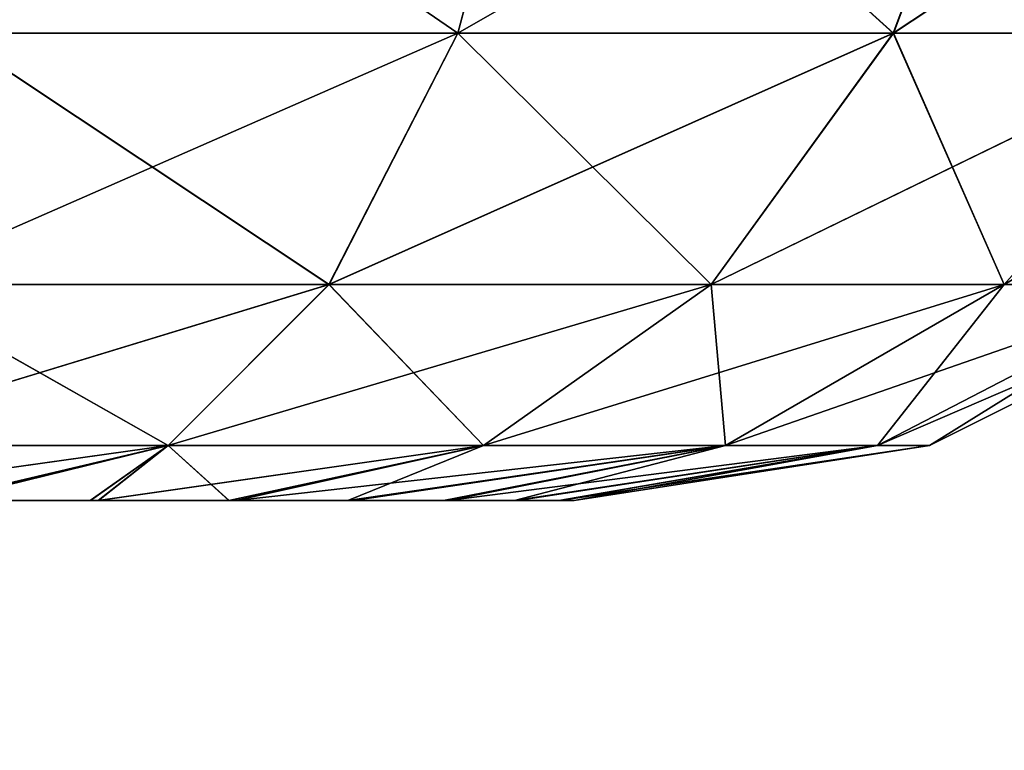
# Model space of a CAD drawing. Header units: millimetres. Extents: x -55 to 55, y -4 to 85.
# Tile 309 of 656: x -20.993 to -20.782, y 0.447 to 0.603. Entities that reach past the tile are written whole.
import ezdxf

# ---------------------------------------------------------------- set-up
doc = ezdxf.new("R2010")
doc.units = ezdxf.units.MM
doc.header["$LTSCALE"] = 116.785152
for name, color, linetype in [('2', 7, 'CONTINUOUS'), ('20', 7, 'CONTINUOUS'), ('22', 7, 'CONTINUOUS'), ('691', 7, 'CONTINUOUS'), ('692', 7, 'CONTINUOUS'), ('693', 7, 'CONTINUOUS'), ('718', 7, 'CONTINUOUS'), ('719', 7, 'CONTINUOUS'), ('725', 7, 'CONTINUOUS'), ('726', 7, 'CONTINUOUS'), ('727', 7, 'CONTINUOUS'), ('741', 7, 'CONTINUOUS'), ('8028', 7, 'CONTINUOUS'), ('8030', 7, 'CONTINUOUS'), ('8091', 7, 'CONTINUOUS'), ('8093', 7, 'CONTINUOUS')]:
    doc.layers.add(name, color=color, linetype=linetype)

msp = doc.modelspace()

# ---------------------------------------------------------------- linework, layer by layer
at = {"layer": '2', "color": 7, "linetype": 'CONTINUOUS'}
for points in [[(-21.0113, 0.5, 24.8765), (-21.00936, 0.5, 47.62818), (-20.97806, 0.5, 24.89676), (-21.0113, 0.5, 24.8765)], [(-21.0113, 0.5, -23.0735), (-21.0094, 0.5, 23.07252), (-20.97806, 0.5, -23.05324), (-21.0113, 0.5, -23.0735)], [(-20.97804, 0.5, -47.60891), (-21.01127, 0.5, -47.62916), (-21.0094, 0.5, -24.87748), (-20.97804, 0.5, -47.60891)], [(-20.97634, 0.5, -24.89802), (-20.97804, 0.5, -47.60891), (-21.0094, 0.5, -24.87748), (-20.97634, 0.5, -24.89802)], [(-21.0094, 0.5, 23.07252), (-20.97634, 0.5, 23.05198), (-20.97806, 0.5, -23.05324), (-21.0094, 0.5, 23.07252)], [(-21.00936, 0.5, 47.62818), (-20.97631, 0.5, 47.60764), (-20.97806, 0.5, 24.89676), (-21.00936, 0.5, 47.62818)], [(-20.97806, 0.5, 24.89676), (-20.97631, 0.5, 47.60764), (-20.94838, 0.5, 24.92194), (-20.97806, 0.5, 24.89676)], [(-20.97806, 0.5, -23.05324), (-20.97634, 0.5, 23.05198), (-20.94838, 0.5, -23.02806), (-20.97806, 0.5, -23.05324)], [(-20.94836, 0.5, -47.58373), (-20.97804, 0.5, -47.60891), (-20.97634, 0.5, -24.89802), (-20.94836, 0.5, -47.58373)], [(-20.94687, 0.5, -24.92345), (-20.94836, 0.5, -47.58373), (-20.97634, 0.5, -24.89802), (-20.94687, 0.5, -24.92345)], [(-20.97634, 0.5, 23.05198), (-20.94687, 0.5, 23.02655), (-20.94838, 0.5, -23.02806), (-20.97634, 0.5, 23.05198)], [(-20.97631, 0.5, 47.60764), (-20.94685, 0.5, 47.58222), (-20.94838, 0.5, 24.92194), (-20.97631, 0.5, 47.60764)], [(-20.94838, 0.5, 24.92194), (-20.94685, 0.5, 47.58222), (-20.92296, 0.5, 24.95142), (-20.94838, 0.5, 24.92194)], [(-20.94838, 0.5, -23.02806), (-20.94687, 0.5, 23.02655), (-20.92296, 0.5, -22.99858), (-20.94838, 0.5, -23.02806)], [(-20.92295, 0.5, -47.55425), (-20.94836, 0.5, -47.58373), (-20.94687, 0.5, -24.92345), (-20.92295, 0.5, -47.55425)], [(-20.92171, 0.5, -24.95314), (-20.92295, 0.5, -47.55425), (-20.94687, 0.5, -24.92345), (-20.92171, 0.5, -24.95314)], [(-20.94687, 0.5, 23.02655), (-20.92171, 0.5, 22.99686), (-20.92296, 0.5, -22.99858), (-20.94687, 0.5, 23.02655)], [(-20.94685, 0.5, 47.58222), (-20.9217, 0.5, 47.55253), (-20.92296, 0.5, 24.95142), (-20.94685, 0.5, 47.58222)], [(-20.92296, 0.5, 24.95142), (-20.9217, 0.5, 47.55253), (-20.90243, 0.5, 24.9845), (-20.92296, 0.5, 24.95142)], [(-20.92296, 0.5, -22.99858), (-20.92171, 0.5, 22.99686), (-20.90243, 0.5, -22.9655), (-20.92296, 0.5, -22.99858)], [(-20.90242, 0.5, -47.52117), (-20.92295, 0.5, -47.55425), (-20.92171, 0.5, -24.95314), (-20.90242, 0.5, -47.52117)], [(-20.90146, 0.5, -24.98638), (-20.90242, 0.5, -47.52117), (-20.92171, 0.5, -24.95314), (-20.90146, 0.5, -24.98638)], [(-20.92171, 0.5, 22.99686), (-20.90146, 0.5, 22.96362), (-20.90243, 0.5, -22.9655), (-20.92171, 0.5, 22.99686)], [(-20.9217, 0.5, 47.55253), (-20.90146, 0.5, 47.51928), (-20.90243, 0.5, 24.9845), (-20.9217, 0.5, 47.55253)], [(-20.90243, 0.5, 24.9845), (-20.90146, 0.5, 47.51928), (-20.8873, 0.5, 25.02033), (-20.90243, 0.5, 24.9845)], [(-20.90243, 0.5, -22.9655), (-20.90146, 0.5, 22.96362), (-20.8873, 0.5, -22.92967), (-20.90243, 0.5, -22.9655)], [(-20.8873, 0.5, -47.48535), (-20.90242, 0.5, -47.52117), (-20.90146, 0.5, -24.98638), (-20.8873, 0.5, -47.48535)], [(-20.88663, 0.5, -25.02236), (-20.8873, 0.5, -47.48535), (-20.90146, 0.5, -24.98638), (-20.88663, 0.5, -25.02236)], [(-20.90146, 0.5, 47.51928), (-20.88662, 0.5, 47.4833), (-20.8873, 0.5, 25.02033), (-20.90146, 0.5, 47.51928)], [(-20.90146, 0.5, 22.96362), (-20.88663, 0.5, 22.92764), (-20.8873, 0.5, -22.92967), (-20.90146, 0.5, 22.96362)], [(-20.87778, 0.5, -47.44684), (-20.8873, 0.5, -47.48535), (-20.88663, 0.5, -25.02236), (-20.87778, 0.5, -47.44684)], [(-20.8873, 0.5, 25.02033), (-20.88662, 0.5, 47.4833), (-20.87778, 0.5, 25.05883), (-20.8873, 0.5, 25.02033)], [(-20.8873, 0.5, -22.92967), (-20.88663, 0.5, 22.92764), (-20.87778, 0.5, -22.89117), (-20.8873, 0.5, -22.92967)], [(-20.87756, 0.5, -25.06018), (-20.87778, 0.5, -47.44684), (-20.88663, 0.5, -25.02236), (-20.87756, 0.5, -25.06018)], [(-20.88663, 0.5, 22.92764), (-20.87756, 0.5, 22.88982), (-20.87778, 0.5, -22.89117), (-20.88663, 0.5, 22.92764)], [(-20.88662, 0.5, 47.4833), (-20.87756, 0.5, 47.44548), (-20.87778, 0.5, 25.05883), (-20.88662, 0.5, 47.4833)], [(-20.87447, 0.5, -25.09938), (-20.87778, 0.5, -47.44684), (-20.87756, 0.5, -25.06018), (-20.87447, 0.5, -25.09938)], [(-20.87447, 0.5, -47.40627), (-20.87778, 0.5, -47.44684), (-20.87447, 0.5, -25.09938), (-20.87447, 0.5, -47.40627)], [(-20.87778, 0.5, 25.05883), (-20.87447, 0.5, 47.40627), (-20.87447, 0.5, 25.09938), (-20.87778, 0.5, 25.05883)], [(-20.87756, 0.5, 47.44548), (-20.87447, 0.5, 47.40627), (-20.87778, 0.5, 25.05883), (-20.87756, 0.5, 47.44548)], [(-20.87778, 0.5, -22.89117), (-20.87447, 0.5, 22.85062), (-20.87447, 0.5, -22.85062), (-20.87778, 0.5, -22.89117)], [(-20.87756, 0.5, 22.88982), (-20.87447, 0.5, 22.85062), (-20.87778, 0.5, -22.89117), (-20.87756, 0.5, 22.88982)]]:
    msp.add_3dface(points, dxfattribs=at)
at = {"layer": '20', "color": 7, "linetype": 'CONTINUOUS'}
for points in [[(-50.92013, 18.84607, 51.91978), (-50.34738, -3.02618, 51.34704), (-6.30656, 18.84607, 51.91978), (-50.92013, 18.84607, 51.91978)], [(-6.30656, 18.84607, 51.91978), (-50.34738, -3.02618, 51.34704), (-6.29088, 1.69543, 51.47068), (-6.30656, 18.84607, 51.91978)], [(-6.29088, 1.69543, 51.47068), (-50.34738, -3.02618, 51.34704), (-6.28232, 1.56595, 51.46729), (-6.29088, 1.69543, 51.47068)], [(-6.28232, 1.56595, 51.46729), (-50.34738, -3.02618, 51.34704), (-6.25679, 1.43767, 51.46393), (-6.28232, 1.56595, 51.46729)], [(-6.25679, 1.43767, 51.46393), (-50.34738, -3.02618, 51.34704), (-6.21465, 1.31366, 51.46068), (-6.25679, 1.43767, 51.46393)], [(-6.21465, 1.31366, 51.46068), (-50.34738, -3.02618, 51.34704), (-6.15676, 1.19644, 51.45761), (-6.21465, 1.31366, 51.46068)], [(-6.15676, 1.19644, 51.45761), (-50.34738, -3.02618, 51.34704), (-6.0841, 1.08782, 51.45477), (-6.15676, 1.19644, 51.45761)], [(-6.0841, 1.08782, 51.45477), (-50.34738, -3.02618, 51.34704), (-5.99776, 0.9895, 51.45219), (-6.0841, 1.08782, 51.45477)], [(-5.99776, 0.9895, 51.45219), (-50.34738, -3.02618, 51.34704), (-5.8993, 0.90327, 51.44993), (-5.99776, 0.9895, 51.45219)], [(-5.8993, 0.90327, 51.44993), (-50.34738, -3.02618, 51.34704), (-5.7905, 0.83069, 51.44803), (-5.8993, 0.90327, 51.44993)], [(-5.7905, 0.83069, 51.44803), (-50.34738, -3.02618, 51.34704), (-5.67311, 0.7729, 51.44652), (-5.7905, 0.83069, 51.44803)], [(-5.67311, 0.7729, 51.44652), (-50.34738, -3.02618, 51.34704), (-5.54893, 0.73085, 51.44542), (-5.67311, 0.7729, 51.44652)], [(-5.54893, 0.73085, 51.44542), (-50.34738, -3.02618, 51.34704), (-5.42038, 0.7054, 51.44475), (-5.54893, 0.73085, 51.44542)], [(-50.34738, -3.02618, 51.34704), (50.34738, -3.02618, 51.34704), (-5.42038, 0.7054, 51.44475), (-50.34738, -3.02618, 51.34704)]]:
    msp.add_3dface(points, dxfattribs=at)
at = {"layer": '22', "color": 7, "linetype": 'CONTINUOUS'}
for points in [[(-50.34738, -3.02618, -51.34704), (-50.92013, 18.84607, -51.91978), (-6.30656, 18.84607, -51.91978), (-50.34738, -3.02618, -51.34704)], [(-6.29088, 1.69543, -51.47068), (-50.34738, -3.02618, -51.34704), (-6.30656, 18.84607, -51.91978), (-6.29088, 1.69543, -51.47068)], [(-6.28232, 1.56591, -51.46729), (-50.34738, -3.02618, -51.34704), (-6.29088, 1.69543, -51.47068), (-6.28232, 1.56591, -51.46729)], [(-6.25678, 1.43761, -51.46393), (-50.34738, -3.02618, -51.34704), (-6.28232, 1.56591, -51.46729), (-6.25678, 1.43761, -51.46393)], [(-6.21463, 1.31361, -51.46068), (-50.34738, -3.02618, -51.34704), (-6.25678, 1.43761, -51.46393), (-6.21463, 1.31361, -51.46068)], [(-6.15674, 1.1964, -51.45761), (-50.34738, -3.02618, -51.34704), (-6.21463, 1.31361, -51.46068), (-6.15674, 1.1964, -51.45761)], [(-6.08406, 1.08777, -51.45477), (-50.34738, -3.02618, -51.34704), (-6.15674, 1.1964, -51.45761), (-6.08406, 1.08777, -51.45477)], [(-5.99771, 0.98945, -51.45219), (-50.34738, -3.02618, -51.34704), (-6.08406, 1.08777, -51.45477), (-5.99771, 0.98945, -51.45219)], [(-5.89924, 0.90322, -51.44993), (-50.34738, -3.02618, -51.34704), (-5.99771, 0.98945, -51.45219), (-5.89924, 0.90322, -51.44993)], [(-5.79044, 0.83066, -51.44803), (-50.34738, -3.02618, -51.34704), (-5.89924, 0.90322, -51.44993), (-5.79044, 0.83066, -51.44803)], [(-5.67303, 0.77287, -51.44652), (-50.34738, -3.02618, -51.34704), (-5.79044, 0.83066, -51.44803), (-5.67303, 0.77287, -51.44652)], [(-5.54881, 0.73082, -51.44542), (-50.34738, -3.02618, -51.34704), (-5.67303, 0.77287, -51.44652), (-5.54881, 0.73082, -51.44542)], [(-5.42029, 0.70539, -51.44475), (-50.34738, -3.02618, -51.34704), (-5.54881, 0.73082, -51.44542), (-5.42029, 0.70539, -51.44475)], [(50.34738, -3.02618, -51.34704), (-50.34738, -3.02618, -51.34704), (5.42038, 0.7054, -51.44475), (50.34738, -3.02618, -51.34704)], [(5.42038, 0.7054, -51.44475), (-50.34738, -3.02618, -51.34704), (5.29057, 0.69695, -51.44453), (5.42038, 0.7054, -51.44475)], [(-5.29057, 0.69695, -51.44453), (-50.34738, -3.02618, -51.34704), (-5.42029, 0.70539, -51.44475), (-5.29057, 0.69695, -51.44453)], [(5.29057, 0.69695, -51.44453), (-50.34738, -3.02618, -51.34704), (-5.29057, 0.69695, -51.44453), (5.29057, 0.69695, -51.44453)]]:
    msp.add_3dface(points, dxfattribs=at)
at = {"layer": '691', "color": 7, "linetype": 'CONTINUOUS'}
for points in [[(-20.89942, 0.60002, -24.70972), (-21.00794, 0.60002, -24.66478), (-20.88134, 0.668, -24.67841), (-20.89942, 0.60002, -24.70972)], [(-20.88134, 0.668, -24.67841), (-21.00794, 0.60002, -24.66478), (-20.99858, 0.668, -24.62985), (-20.88134, 0.668, -24.67841)], [(-20.78066, 0.668, -24.75566), (-20.89942, 0.60002, -24.70972), (-20.88134, 0.668, -24.67841), (-20.78066, 0.668, -24.75566)], [(-20.80622, 0.60002, -24.78123), (-20.89942, 0.60002, -24.70972), (-20.78066, 0.668, -24.75566), (-20.80622, 0.60002, -24.78123)], [(-20.70341, 0.668, -24.85635), (-20.80622, 0.60002, -24.78123), (-20.78066, 0.668, -24.75566), (-20.70341, 0.668, -24.85635)], [(-20.73472, 0.60002, -24.87442), (-20.80622, 0.60002, -24.78123), (-20.70341, 0.668, -24.85635), (-20.73472, 0.60002, -24.87442)], [(-20.89942, 0.60002, -24.70972), (-21.0222, 0.54626, -24.71803), (-21.00794, 0.60002, -24.66478), (-20.89942, 0.60002, -24.70972)], [(-20.92698, 0.54626, -24.75747), (-21.0222, 0.54626, -24.71803), (-20.89942, 0.60002, -24.70972), (-20.92698, 0.54626, -24.75747)], [(-20.80622, 0.60002, -24.78123), (-20.92698, 0.54626, -24.75747), (-20.89942, 0.60002, -24.70972), (-20.80622, 0.60002, -24.78123)], [(-20.84521, 0.54626, -24.82021), (-20.92698, 0.54626, -24.75747), (-20.80622, 0.60002, -24.78123), (-20.84521, 0.54626, -24.82021)], [(-20.73472, 0.60002, -24.87442), (-20.84521, 0.54626, -24.82021), (-20.80622, 0.60002, -24.78123), (-20.73472, 0.60002, -24.87442)], [(-20.78247, 0.54626, -24.90198), (-20.84521, 0.54626, -24.82021), (-20.73472, 0.60002, -24.87442), (-20.78247, 0.54626, -24.90198)], [(-20.68978, 0.60002, -24.98294), (-20.78247, 0.54626, -24.90198), (-20.73472, 0.60002, -24.87442), (-20.68978, 0.60002, -24.98294)], [(-20.74303, 0.54626, -24.99721), (-20.78247, 0.54626, -24.90198), (-20.68978, 0.60002, -24.98294), (-20.74303, 0.54626, -24.99721)], [(-20.96141, 0.51183, -24.81712), (-21.04003, 0.51183, -24.78456), (-20.92698, 0.54626, -24.75747), (-20.96141, 0.51183, -24.81712)], [(-20.92698, 0.54626, -24.75747), (-21.04003, 0.51183, -24.78456), (-21.0222, 0.54626, -24.71803), (-20.92698, 0.54626, -24.75747)], [(-20.89391, 0.51183, -24.86891), (-20.96141, 0.51183, -24.81712), (-20.84521, 0.54626, -24.82021), (-20.89391, 0.51183, -24.86891)], [(-20.84521, 0.54626, -24.82021), (-20.96141, 0.51183, -24.81712), (-20.92698, 0.54626, -24.75747), (-20.84521, 0.54626, -24.82021)], [(-20.84212, 0.51183, -24.93642), (-20.89391, 0.51183, -24.86891), (-20.78247, 0.54626, -24.90198), (-20.84212, 0.51183, -24.93642)], [(-20.78247, 0.54626, -24.90198), (-20.89391, 0.51183, -24.86891), (-20.84521, 0.54626, -24.82021), (-20.78247, 0.54626, -24.90198)], [(-20.80956, 0.51183, -25.01503), (-20.84212, 0.51183, -24.93642), (-20.74303, 0.54626, -24.99721), (-20.80956, 0.51183, -25.01503)], [(-20.74303, 0.54626, -24.99721), (-20.84212, 0.51183, -24.93642), (-20.78247, 0.54626, -24.90198), (-20.74303, 0.54626, -24.99721)], [(-20.72959, 0.54626, -25.09938), (-20.79846, 0.51183, -25.09938), (-20.80956, 0.51183, -25.01503), (-20.72959, 0.54626, -25.09938)], [(-20.72959, 0.54626, -25.09938), (-20.80956, 0.51183, -25.01503), (-20.74303, 0.54626, -24.99721), (-20.72959, 0.54626, -25.09938)], [(-21.0094, 0.5, -24.87748), (-21.04522, 0.5, -24.86233), (-20.96141, 0.51183, -24.81712), (-21.0094, 0.5, -24.87748)], [(-20.96141, 0.51183, -24.81712), (-21.04522, 0.5, -24.86233), (-21.04003, 0.51183, -24.78456), (-20.96141, 0.51183, -24.81712)], [(-20.97634, 0.5, -24.89802), (-21.0094, 0.5, -24.87748), (-20.96141, 0.51183, -24.81712), (-20.97634, 0.5, -24.89802)], [(-20.94687, 0.5, -24.92345), (-20.97634, 0.5, -24.89802), (-20.89391, 0.51183, -24.86891), (-20.94687, 0.5, -24.92345)], [(-20.89391, 0.51183, -24.86891), (-20.97634, 0.5, -24.89802), (-20.96141, 0.51183, -24.81712), (-20.89391, 0.51183, -24.86891)], [(-20.92171, 0.5, -24.95314), (-20.94687, 0.5, -24.92345), (-20.84212, 0.51183, -24.93642), (-20.92171, 0.5, -24.95314)], [(-20.84212, 0.51183, -24.93642), (-20.94687, 0.5, -24.92345), (-20.89391, 0.51183, -24.86891), (-20.84212, 0.51183, -24.93642)], [(-20.90146, 0.5, -24.98638), (-20.92171, 0.5, -24.95314), (-20.84212, 0.51183, -24.93642), (-20.90146, 0.5, -24.98638)], [(-20.80956, 0.51183, -25.01503), (-20.90146, 0.5, -24.98638), (-20.84212, 0.51183, -24.93642), (-20.80956, 0.51183, -25.01503)], [(-20.88663, 0.5, -25.02236), (-20.90146, 0.5, -24.98638), (-20.80956, 0.51183, -25.01503), (-20.88663, 0.5, -25.02236)], [(-20.87756, 0.5, -25.06018), (-20.88663, 0.5, -25.02236), (-20.80956, 0.51183, -25.01503), (-20.87756, 0.5, -25.06018)], [(-20.79846, 0.51183, -25.09938), (-20.87756, 0.5, -25.06018), (-20.80956, 0.51183, -25.01503), (-20.79846, 0.51183, -25.09938)], [(-20.87447, 0.5, -25.09938), (-20.87756, 0.5, -25.06018), (-20.79846, 0.51183, -25.09938), (-20.87447, 0.5, -25.09938)]]:
    msp.add_3dface(points, dxfattribs=at)
at = {"layer": '692', "color": 7, "linetype": 'CONTINUOUS'}
for points in [[(-20.72959, 0.54626, -25.09938), (-20.79846, 0.51183, -47.40627), (-20.79846, 0.51183, -25.09938), (-20.72959, 0.54626, -25.09938)], [(-20.72959, 0.54626, -47.40627), (-20.79846, 0.51183, -47.40627), (-20.72959, 0.54626, -25.09938), (-20.72959, 0.54626, -47.40627)], [(-20.87447, 0.5, -47.40627), (-20.87447, 0.5, -25.09938), (-20.79846, 0.51183, -25.09938), (-20.87447, 0.5, -47.40627)], [(-20.79846, 0.51183, -47.40627), (-20.87447, 0.5, -47.40627), (-20.79846, 0.51183, -25.09938), (-20.79846, 0.51183, -47.40627)]]:
    msp.add_3dface(points, dxfattribs=at)
at = {"layer": '693', "color": 7, "linetype": 'CONTINUOUS'}
for points in [[(-21.00788, 0.60002, -47.84088), (-20.89936, 0.60002, -47.79593), (-20.99853, 0.668, -47.87581), (-21.00788, 0.60002, -47.84088)], [(-20.99853, 0.668, -47.87581), (-20.89936, 0.60002, -47.79593), (-20.88128, 0.668, -47.82724), (-20.99853, 0.668, -47.87581)], [(-20.89936, 0.60002, -47.79593), (-20.80618, 0.60002, -47.72441), (-20.88128, 0.668, -47.82724), (-20.89936, 0.60002, -47.79593)], [(-20.88128, 0.668, -47.82724), (-20.80618, 0.60002, -47.72441), (-20.78061, 0.668, -47.74997), (-20.88128, 0.668, -47.82724)], [(-20.80618, 0.60002, -47.72441), (-20.73469, 0.60002, -47.63121), (-20.78061, 0.668, -47.74997), (-20.80618, 0.60002, -47.72441)], [(-21.02215, 0.54626, -47.78763), (-20.92693, 0.54626, -47.74819), (-21.00788, 0.60002, -47.84088), (-21.02215, 0.54626, -47.78763)], [(-21.00788, 0.60002, -47.84088), (-20.92693, 0.54626, -47.74819), (-20.89936, 0.60002, -47.79593), (-21.00788, 0.60002, -47.84088)], [(-20.92693, 0.54626, -47.74819), (-20.84517, 0.54626, -47.68544), (-20.89936, 0.60002, -47.79593), (-20.92693, 0.54626, -47.74819)], [(-20.89936, 0.60002, -47.79593), (-20.84517, 0.54626, -47.68544), (-20.80618, 0.60002, -47.72441), (-20.89936, 0.60002, -47.79593)], [(-20.84517, 0.54626, -47.68544), (-20.78244, 0.54626, -47.60366), (-20.80618, 0.60002, -47.72441), (-20.84517, 0.54626, -47.68544)], [(-20.80618, 0.60002, -47.72441), (-20.78244, 0.54626, -47.60366), (-20.73469, 0.60002, -47.63121), (-20.80618, 0.60002, -47.72441)], [(-20.78244, 0.54626, -47.60366), (-20.74302, 0.54626, -47.50844), (-20.73469, 0.60002, -47.63121), (-20.78244, 0.54626, -47.60366)], [(-21.03998, 0.51183, -47.7211), (-20.96137, 0.51183, -47.68854), (-21.02215, 0.54626, -47.78763), (-21.03998, 0.51183, -47.7211)], [(-21.02215, 0.54626, -47.78763), (-20.96137, 0.51183, -47.68854), (-20.92693, 0.54626, -47.74819), (-21.02215, 0.54626, -47.78763)], [(-20.96137, 0.51183, -47.68854), (-20.89388, 0.51183, -47.63674), (-20.92693, 0.54626, -47.74819), (-20.96137, 0.51183, -47.68854)], [(-20.92693, 0.54626, -47.74819), (-20.89388, 0.51183, -47.63674), (-20.84517, 0.54626, -47.68544), (-20.92693, 0.54626, -47.74819)], [(-20.89388, 0.51183, -47.63674), (-20.8421, 0.51183, -47.56923), (-20.84517, 0.54626, -47.68544), (-20.89388, 0.51183, -47.63674)], [(-20.84517, 0.54626, -47.68544), (-20.8421, 0.51183, -47.56923), (-20.78244, 0.54626, -47.60366), (-20.84517, 0.54626, -47.68544)], [(-20.8421, 0.51183, -47.56923), (-20.80956, 0.51183, -47.49062), (-20.78244, 0.54626, -47.60366), (-20.8421, 0.51183, -47.56923)], [(-20.80956, 0.51183, -47.49062), (-20.79846, 0.51183, -47.40627), (-20.74302, 0.54626, -47.50844), (-20.80956, 0.51183, -47.49062)], [(-20.78244, 0.54626, -47.60366), (-20.80956, 0.51183, -47.49062), (-20.74302, 0.54626, -47.50844), (-20.78244, 0.54626, -47.60366)], [(-20.74302, 0.54626, -47.50844), (-20.79846, 0.51183, -47.40627), (-20.72959, 0.54626, -47.40627), (-20.74302, 0.54626, -47.50844)], [(-21.03998, 0.51183, -47.7211), (-21.01127, 0.5, -47.62916), (-20.96137, 0.51183, -47.68854), (-21.03998, 0.51183, -47.7211)], [(-21.01127, 0.5, -47.62916), (-20.97804, 0.5, -47.60891), (-20.96137, 0.51183, -47.68854), (-21.01127, 0.5, -47.62916)], [(-20.97804, 0.5, -47.60891), (-20.94836, 0.5, -47.58373), (-20.96137, 0.51183, -47.68854), (-20.97804, 0.5, -47.60891)], [(-20.96137, 0.51183, -47.68854), (-20.94836, 0.5, -47.58373), (-20.89388, 0.51183, -47.63674), (-20.96137, 0.51183, -47.68854)], [(-20.94836, 0.5, -47.58373), (-20.92295, 0.5, -47.55425), (-20.89388, 0.51183, -47.63674), (-20.94836, 0.5, -47.58373)], [(-20.92295, 0.5, -47.55425), (-20.90242, 0.5, -47.52117), (-20.8421, 0.51183, -47.56923), (-20.92295, 0.5, -47.55425)], [(-20.89388, 0.51183, -47.63674), (-20.92295, 0.5, -47.55425), (-20.8421, 0.51183, -47.56923), (-20.89388, 0.51183, -47.63674)], [(-20.90242, 0.5, -47.52117), (-20.8873, 0.5, -47.48535), (-20.8421, 0.51183, -47.56923), (-20.90242, 0.5, -47.52117)], [(-20.8873, 0.5, -47.48535), (-20.87778, 0.5, -47.44684), (-20.80956, 0.51183, -47.49062), (-20.8873, 0.5, -47.48535)], [(-20.8421, 0.51183, -47.56923), (-20.8873, 0.5, -47.48535), (-20.80956, 0.51183, -47.49062), (-20.8421, 0.51183, -47.56923)], [(-20.87778, 0.5, -47.44684), (-20.87447, 0.5, -47.40627), (-20.80956, 0.51183, -47.49062), (-20.87778, 0.5, -47.44684)], [(-20.80956, 0.51183, -47.49062), (-20.87447, 0.5, -47.40627), (-20.79846, 0.51183, -47.40627), (-20.80956, 0.51183, -47.49062)]]:
    msp.add_3dface(points, dxfattribs=at)
at = {"layer": '718', "color": 7, "linetype": 'CONTINUOUS'}
for points in [[(-20.79846, 0.51183, 47.40627), (-20.72959, 0.54626, 47.40627), (-20.79846, 0.51183, 25.09938), (-20.79846, 0.51183, 47.40627)], [(-20.79846, 0.51183, 25.09938), (-20.72959, 0.54626, 47.40627), (-20.72959, 0.54626, 25.09938), (-20.79846, 0.51183, 25.09938)], [(-20.87447, 0.5, 25.09938), (-20.87447, 0.5, 47.40627), (-20.79846, 0.51183, 47.40627), (-20.87447, 0.5, 25.09938)], [(-20.87447, 0.5, 25.09938), (-20.79846, 0.51183, 47.40627), (-20.79846, 0.51183, 25.09938), (-20.87447, 0.5, 25.09938)]]:
    msp.add_3dface(points, dxfattribs=at)
at = {"layer": '719', "color": 7, "linetype": 'CONTINUOUS'}
for points in [[(-21.00794, 0.60002, 24.66478), (-20.89942, 0.60002, 24.70972), (-20.99859, 0.668, 24.62985), (-21.00794, 0.60002, 24.66478)], [(-20.99859, 0.668, 24.62985), (-20.89942, 0.60002, 24.70972), (-20.88135, 0.668, 24.67841), (-20.99859, 0.668, 24.62985)], [(-20.89942, 0.60002, 24.70972), (-20.80623, 0.60002, 24.78122), (-20.88135, 0.668, 24.67841), (-20.89942, 0.60002, 24.70972)], [(-20.88135, 0.668, 24.67841), (-20.80623, 0.60002, 24.78122), (-20.78066, 0.668, 24.75566), (-20.88135, 0.668, 24.67841)], [(-20.80623, 0.60002, 24.78122), (-20.73472, 0.60002, 24.87442), (-20.78066, 0.668, 24.75566), (-20.80623, 0.60002, 24.78122)], [(-21.02221, 0.54626, 24.71803), (-20.92698, 0.54626, 24.75747), (-21.00794, 0.60002, 24.66478), (-21.02221, 0.54626, 24.71803)], [(-21.00794, 0.60002, 24.66478), (-20.92698, 0.54626, 24.75747), (-20.89942, 0.60002, 24.70972), (-21.00794, 0.60002, 24.66478)], [(-20.92698, 0.54626, 24.75747), (-20.84521, 0.54626, 24.82021), (-20.89942, 0.60002, 24.70972), (-20.92698, 0.54626, 24.75747)], [(-20.89942, 0.60002, 24.70972), (-20.84521, 0.54626, 24.82021), (-20.80623, 0.60002, 24.78122), (-20.89942, 0.60002, 24.70972)], [(-20.84521, 0.54626, 24.82021), (-20.78247, 0.54626, 24.90198), (-20.80623, 0.60002, 24.78122), (-20.84521, 0.54626, 24.82021)], [(-20.80623, 0.60002, 24.78122), (-20.78247, 0.54626, 24.90198), (-20.73472, 0.60002, 24.87442), (-20.80623, 0.60002, 24.78122)], [(-20.78247, 0.54626, 24.90198), (-20.74303, 0.54626, 24.9972), (-20.73472, 0.60002, 24.87442), (-20.78247, 0.54626, 24.90198)], [(-21.04003, 0.51183, 24.78456), (-20.96142, 0.51183, 24.81712), (-21.02221, 0.54626, 24.71803), (-21.04003, 0.51183, 24.78456)], [(-21.02221, 0.54626, 24.71803), (-20.96142, 0.51183, 24.81712), (-20.92698, 0.54626, 24.75747), (-21.02221, 0.54626, 24.71803)], [(-20.96142, 0.51183, 24.81712), (-20.89391, 0.51183, 24.86891), (-20.92698, 0.54626, 24.75747), (-20.96142, 0.51183, 24.81712)], [(-20.92698, 0.54626, 24.75747), (-20.89391, 0.51183, 24.86891), (-20.84521, 0.54626, 24.82021), (-20.92698, 0.54626, 24.75747)], [(-20.89391, 0.51183, 24.86891), (-20.84212, 0.51183, 24.93641), (-20.84521, 0.54626, 24.82021), (-20.89391, 0.51183, 24.86891)], [(-20.84521, 0.54626, 24.82021), (-20.84212, 0.51183, 24.93641), (-20.78247, 0.54626, 24.90198), (-20.84521, 0.54626, 24.82021)], [(-20.84212, 0.51183, 24.93641), (-20.80956, 0.51183, 25.01503), (-20.78247, 0.54626, 24.90198), (-20.84212, 0.51183, 24.93641)], [(-20.80956, 0.51183, 25.01503), (-20.79846, 0.51183, 25.09938), (-20.74303, 0.54626, 24.9972), (-20.80956, 0.51183, 25.01503)], [(-20.78247, 0.54626, 24.90198), (-20.80956, 0.51183, 25.01503), (-20.74303, 0.54626, 24.9972), (-20.78247, 0.54626, 24.90198)], [(-20.74303, 0.54626, 24.9972), (-20.79846, 0.51183, 25.09938), (-20.72959, 0.54626, 25.09938), (-20.74303, 0.54626, 24.9972)], [(-21.04003, 0.51183, 24.78456), (-21.0113, 0.5, 24.8765), (-20.96142, 0.51183, 24.81712), (-21.04003, 0.51183, 24.78456)], [(-21.0113, 0.5, 24.8765), (-20.97806, 0.5, 24.89676), (-20.96142, 0.51183, 24.81712), (-21.0113, 0.5, 24.8765)], [(-20.97806, 0.5, 24.89676), (-20.94838, 0.5, 24.92194), (-20.96142, 0.51183, 24.81712), (-20.97806, 0.5, 24.89676)], [(-20.96142, 0.51183, 24.81712), (-20.94838, 0.5, 24.92194), (-20.89391, 0.51183, 24.86891), (-20.96142, 0.51183, 24.81712)], [(-20.94838, 0.5, 24.92194), (-20.92296, 0.5, 24.95142), (-20.89391, 0.51183, 24.86891), (-20.94838, 0.5, 24.92194)], [(-20.89391, 0.51183, 24.86891), (-20.92296, 0.5, 24.95142), (-20.84212, 0.51183, 24.93641), (-20.89391, 0.51183, 24.86891)], [(-20.92296, 0.5, 24.95142), (-20.90243, 0.5, 24.9845), (-20.84212, 0.51183, 24.93641), (-20.92296, 0.5, 24.95142)], [(-20.90243, 0.5, 24.9845), (-20.8873, 0.5, 25.02033), (-20.84212, 0.51183, 24.93641), (-20.90243, 0.5, 24.9845)], [(-20.8873, 0.5, 25.02033), (-20.87778, 0.5, 25.05883), (-20.80956, 0.51183, 25.01503), (-20.8873, 0.5, 25.02033)], [(-20.84212, 0.51183, 24.93641), (-20.8873, 0.5, 25.02033), (-20.80956, 0.51183, 25.01503), (-20.84212, 0.51183, 24.93641)], [(-20.87778, 0.5, 25.05883), (-20.87447, 0.5, 25.09938), (-20.80956, 0.51183, 25.01503), (-20.87778, 0.5, 25.05883)], [(-20.80956, 0.51183, 25.01503), (-20.87447, 0.5, 25.09938), (-20.79846, 0.51183, 25.09938), (-20.80956, 0.51183, 25.01503)]]:
    msp.add_3dface(points, dxfattribs=at)
at = {"layer": '725', "color": 7, "linetype": 'CONTINUOUS'}
for points in [[(-20.89936, 0.60002, 47.79593), (-21.00788, 0.60002, 47.84088), (-20.88128, 0.668, 47.82724), (-20.89936, 0.60002, 47.79593)], [(-20.88128, 0.668, 47.82724), (-21.00788, 0.60002, 47.84088), (-20.99852, 0.668, 47.87581), (-20.88128, 0.668, 47.82724)], [(-20.80617, 0.60002, 47.72441), (-20.89936, 0.60002, 47.79593), (-20.7806, 0.668, 47.74997), (-20.80617, 0.60002, 47.72441)], [(-20.7806, 0.668, 47.74997), (-20.89936, 0.60002, 47.79593), (-20.88128, 0.668, 47.82724), (-20.7806, 0.668, 47.74997)], [(-20.73469, 0.60002, 47.63121), (-20.80617, 0.60002, 47.72441), (-20.70337, 0.668, 47.64928), (-20.73469, 0.60002, 47.63121)], [(-20.70337, 0.668, 47.64928), (-20.80617, 0.60002, 47.72441), (-20.7806, 0.668, 47.74997), (-20.70337, 0.668, 47.64928)], [(-20.92693, 0.54626, 47.74819), (-21.02215, 0.54626, 47.78763), (-20.89936, 0.60002, 47.79593), (-20.92693, 0.54626, 47.74819)], [(-20.89936, 0.60002, 47.79593), (-21.02215, 0.54626, 47.78763), (-21.00788, 0.60002, 47.84088), (-20.89936, 0.60002, 47.79593)], [(-20.80617, 0.60002, 47.72441), (-20.92693, 0.54626, 47.74819), (-20.89936, 0.60002, 47.79593), (-20.80617, 0.60002, 47.72441)], [(-20.84516, 0.54626, 47.68543), (-20.92693, 0.54626, 47.74819), (-20.80617, 0.60002, 47.72441), (-20.84516, 0.54626, 47.68543)], [(-20.73469, 0.60002, 47.63121), (-20.84516, 0.54626, 47.68543), (-20.80617, 0.60002, 47.72441), (-20.73469, 0.60002, 47.63121)], [(-20.78244, 0.54626, 47.60365), (-20.84516, 0.54626, 47.68543), (-20.73469, 0.60002, 47.63121), (-20.78244, 0.54626, 47.60365)], [(-20.92693, 0.54626, 47.74819), (-21.03997, 0.51183, 47.7211), (-21.02215, 0.54626, 47.78763), (-20.92693, 0.54626, 47.74819)], [(-20.96137, 0.51183, 47.68854), (-21.03997, 0.51183, 47.7211), (-20.92693, 0.54626, 47.74819), (-20.96137, 0.51183, 47.68854)], [(-20.84516, 0.54626, 47.68543), (-20.96137, 0.51183, 47.68854), (-20.92693, 0.54626, 47.74819), (-20.84516, 0.54626, 47.68543)], [(-20.89387, 0.51183, 47.63674), (-20.96137, 0.51183, 47.68854), (-20.84516, 0.54626, 47.68543), (-20.89387, 0.51183, 47.63674)], [(-20.78244, 0.54626, 47.60365), (-20.89387, 0.51183, 47.63674), (-20.84516, 0.54626, 47.68543), (-20.78244, 0.54626, 47.60365)], [(-20.8421, 0.51183, 47.56923), (-20.89387, 0.51183, 47.63674), (-20.78244, 0.54626, 47.60365), (-20.8421, 0.51183, 47.56923)], [(-20.80956, 0.51183, 47.49062), (-20.8421, 0.51183, 47.56923), (-20.74302, 0.54626, 47.50843), (-20.80956, 0.51183, 47.49062)], [(-20.74302, 0.54626, 47.50843), (-20.8421, 0.51183, 47.56923), (-20.78244, 0.54626, 47.60365), (-20.74302, 0.54626, 47.50843)], [(-20.72959, 0.54626, 47.40627), (-20.80956, 0.51183, 47.49062), (-20.74302, 0.54626, 47.50843), (-20.72959, 0.54626, 47.40627)], [(-20.79846, 0.51183, 47.40627), (-20.80956, 0.51183, 47.49062), (-20.72959, 0.54626, 47.40627), (-20.79846, 0.51183, 47.40627)], [(-20.96137, 0.51183, 47.68854), (-21.04517, 0.5, 47.64333), (-21.03997, 0.51183, 47.7211), (-20.96137, 0.51183, 47.68854)], [(-21.00936, 0.5, 47.62818), (-21.04517, 0.5, 47.64333), (-20.96137, 0.51183, 47.68854), (-21.00936, 0.5, 47.62818)], [(-20.97631, 0.5, 47.60764), (-21.00936, 0.5, 47.62818), (-20.96137, 0.51183, 47.68854), (-20.97631, 0.5, 47.60764)], [(-20.89387, 0.51183, 47.63674), (-20.97631, 0.5, 47.60764), (-20.96137, 0.51183, 47.68854), (-20.89387, 0.51183, 47.63674)], [(-20.94685, 0.5, 47.58222), (-20.97631, 0.5, 47.60764), (-20.89387, 0.51183, 47.63674), (-20.94685, 0.5, 47.58222)], [(-20.9217, 0.5, 47.55253), (-20.94685, 0.5, 47.58222), (-20.8421, 0.51183, 47.56923), (-20.9217, 0.5, 47.55253)], [(-20.8421, 0.51183, 47.56923), (-20.94685, 0.5, 47.58222), (-20.89387, 0.51183, 47.63674), (-20.8421, 0.51183, 47.56923)], [(-20.90146, 0.5, 47.51928), (-20.9217, 0.5, 47.55253), (-20.8421, 0.51183, 47.56923), (-20.90146, 0.5, 47.51928)], [(-20.88662, 0.5, 47.4833), (-20.90146, 0.5, 47.51928), (-20.80956, 0.51183, 47.49062), (-20.88662, 0.5, 47.4833)], [(-20.80956, 0.51183, 47.49062), (-20.90146, 0.5, 47.51928), (-20.8421, 0.51183, 47.56923), (-20.80956, 0.51183, 47.49062)], [(-20.87756, 0.5, 47.44548), (-20.88662, 0.5, 47.4833), (-20.80956, 0.51183, 47.49062), (-20.87756, 0.5, 47.44548)], [(-20.79846, 0.51183, 47.40627), (-20.87756, 0.5, 47.44548), (-20.80956, 0.51183, 47.49062), (-20.79846, 0.51183, 47.40627)], [(-20.87447, 0.5, 47.40627), (-20.87756, 0.5, 47.44548), (-20.79846, 0.51183, 47.40627), (-20.87447, 0.5, 47.40627)]]:
    msp.add_3dface(points, dxfattribs=at)
at = {"layer": '726', "color": 7, "linetype": 'CONTINUOUS'}
for points in [[(-20.79846, 0.51183, 22.85062), (-20.72959, 0.54626, 22.85062), (-20.79846, 0.51183, -22.85062), (-20.79846, 0.51183, 22.85062)], [(-20.79846, 0.51183, -22.85062), (-20.72959, 0.54626, 22.85062), (-20.72959, 0.54626, -22.85062), (-20.79846, 0.51183, -22.85062)], [(-20.87447, 0.5, -22.85062), (-20.79846, 0.51183, 22.85062), (-20.79846, 0.51183, -22.85062), (-20.87447, 0.5, -22.85062)], [(-20.87447, 0.5, -22.85062), (-20.87447, 0.5, 22.85062), (-20.79846, 0.51183, 22.85062), (-20.87447, 0.5, -22.85062)]]:
    msp.add_3dface(points, dxfattribs=at)
at = {"layer": '727', "color": 7, "linetype": 'CONTINUOUS'}
for points in [[(-21.00794, 0.60002, -23.28522), (-20.89942, 0.60002, -23.24028), (-20.99859, 0.668, -23.32015), (-21.00794, 0.60002, -23.28522)], [(-20.99859, 0.668, -23.32015), (-20.89942, 0.60002, -23.24028), (-20.88135, 0.668, -23.27159), (-20.99859, 0.668, -23.32015)], [(-20.89942, 0.60002, -23.24028), (-20.80623, 0.60002, -23.16878), (-20.88135, 0.668, -23.27159), (-20.89942, 0.60002, -23.24028)], [(-20.88135, 0.668, -23.27159), (-20.80623, 0.60002, -23.16878), (-20.78066, 0.668, -23.19434), (-20.88135, 0.668, -23.27159)], [(-20.80623, 0.60002, -23.16878), (-20.73472, 0.60002, -23.07558), (-20.78066, 0.668, -23.19434), (-20.80623, 0.60002, -23.16878)], [(-21.02221, 0.54626, -23.23197), (-20.92698, 0.54626, -23.19253), (-21.00794, 0.60002, -23.28522), (-21.02221, 0.54626, -23.23197)], [(-21.00794, 0.60002, -23.28522), (-20.92698, 0.54626, -23.19253), (-20.89942, 0.60002, -23.24028), (-21.00794, 0.60002, -23.28522)], [(-20.92698, 0.54626, -23.19253), (-20.84521, 0.54626, -23.12979), (-20.89942, 0.60002, -23.24028), (-20.92698, 0.54626, -23.19253)], [(-20.89942, 0.60002, -23.24028), (-20.84521, 0.54626, -23.12979), (-20.80623, 0.60002, -23.16878), (-20.89942, 0.60002, -23.24028)], [(-20.84521, 0.54626, -23.12979), (-20.78247, 0.54626, -23.04802), (-20.80623, 0.60002, -23.16878), (-20.84521, 0.54626, -23.12979)], [(-20.80623, 0.60002, -23.16878), (-20.78247, 0.54626, -23.04802), (-20.73472, 0.60002, -23.07558), (-20.80623, 0.60002, -23.16878)], [(-20.78247, 0.54626, -23.04802), (-20.74303, 0.54626, -22.9528), (-20.73472, 0.60002, -23.07558), (-20.78247, 0.54626, -23.04802)], [(-21.04003, 0.51183, -23.16544), (-20.96142, 0.51183, -23.13288), (-21.02221, 0.54626, -23.23197), (-21.04003, 0.51183, -23.16544)], [(-21.02221, 0.54626, -23.23197), (-20.96142, 0.51183, -23.13288), (-20.92698, 0.54626, -23.19253), (-21.02221, 0.54626, -23.23197)], [(-20.96142, 0.51183, -23.13288), (-20.89391, 0.51183, -23.08109), (-20.92698, 0.54626, -23.19253), (-20.96142, 0.51183, -23.13288)], [(-20.92698, 0.54626, -23.19253), (-20.89391, 0.51183, -23.08109), (-20.84521, 0.54626, -23.12979), (-20.92698, 0.54626, -23.19253)], [(-20.89391, 0.51183, -23.08109), (-20.84212, 0.51183, -23.01359), (-20.84521, 0.54626, -23.12979), (-20.89391, 0.51183, -23.08109)], [(-20.84521, 0.54626, -23.12979), (-20.84212, 0.51183, -23.01359), (-20.78247, 0.54626, -23.04802), (-20.84521, 0.54626, -23.12979)], [(-20.84212, 0.51183, -23.01359), (-20.80956, 0.51183, -22.93497), (-20.78247, 0.54626, -23.04802), (-20.84212, 0.51183, -23.01359)], [(-20.80956, 0.51183, -22.93497), (-20.79846, 0.51183, -22.85062), (-20.74303, 0.54626, -22.9528), (-20.80956, 0.51183, -22.93497)], [(-20.78247, 0.54626, -23.04802), (-20.80956, 0.51183, -22.93497), (-20.74303, 0.54626, -22.9528), (-20.78247, 0.54626, -23.04802)], [(-20.74303, 0.54626, -22.9528), (-20.79846, 0.51183, -22.85062), (-20.72959, 0.54626, -22.85062), (-20.74303, 0.54626, -22.9528)], [(-21.04003, 0.51183, -23.16544), (-21.0113, 0.5, -23.0735), (-20.96142, 0.51183, -23.13288), (-21.04003, 0.51183, -23.16544)], [(-21.0113, 0.5, -23.0735), (-20.97806, 0.5, -23.05324), (-20.96142, 0.51183, -23.13288), (-21.0113, 0.5, -23.0735)], [(-20.97806, 0.5, -23.05324), (-20.94838, 0.5, -23.02806), (-20.96142, 0.51183, -23.13288), (-20.97806, 0.5, -23.05324)], [(-20.96142, 0.51183, -23.13288), (-20.94838, 0.5, -23.02806), (-20.89391, 0.51183, -23.08109), (-20.96142, 0.51183, -23.13288)], [(-20.94838, 0.5, -23.02806), (-20.92296, 0.5, -22.99858), (-20.89391, 0.51183, -23.08109), (-20.94838, 0.5, -23.02806)], [(-20.92296, 0.5, -22.99858), (-20.90243, 0.5, -22.9655), (-20.84212, 0.51183, -23.01359), (-20.92296, 0.5, -22.99858)], [(-20.89391, 0.51183, -23.08109), (-20.92296, 0.5, -22.99858), (-20.84212, 0.51183, -23.01359), (-20.89391, 0.51183, -23.08109)], [(-20.90243, 0.5, -22.9655), (-20.8873, 0.5, -22.92967), (-20.84212, 0.51183, -23.01359), (-20.90243, 0.5, -22.9655)], [(-20.8873, 0.5, -22.92967), (-20.87778, 0.5, -22.89117), (-20.80956, 0.51183, -22.93497), (-20.8873, 0.5, -22.92967)], [(-20.84212, 0.51183, -23.01359), (-20.8873, 0.5, -22.92967), (-20.80956, 0.51183, -22.93497), (-20.84212, 0.51183, -23.01359)], [(-20.87778, 0.5, -22.89117), (-20.87447, 0.5, -22.85062), (-20.80956, 0.51183, -22.93497), (-20.87778, 0.5, -22.89117)], [(-20.80956, 0.51183, -22.93497), (-20.87447, 0.5, -22.85062), (-20.79846, 0.51183, -22.85062), (-20.80956, 0.51183, -22.93497)]]:
    msp.add_3dface(points, dxfattribs=at)
at = {"layer": '741', "color": 7, "linetype": 'CONTINUOUS'}
for points in [[(-20.88134, 0.668, 23.27159), (-21.00794, 0.60002, 23.28522), (-20.99858, 0.668, 23.32015), (-20.88134, 0.668, 23.27159)], [(-20.89942, 0.60002, 23.24028), (-21.00794, 0.60002, 23.28522), (-20.88134, 0.668, 23.27159), (-20.89942, 0.60002, 23.24028)], [(-20.80622, 0.60002, 23.16877), (-20.89942, 0.60002, 23.24028), (-20.78066, 0.668, 23.19434), (-20.80622, 0.60002, 23.16877)], [(-20.78066, 0.668, 23.19434), (-20.89942, 0.60002, 23.24028), (-20.88134, 0.668, 23.27159), (-20.78066, 0.668, 23.19434)], [(-20.73472, 0.60002, 23.07558), (-20.80622, 0.60002, 23.16877), (-20.70341, 0.668, 23.09365), (-20.73472, 0.60002, 23.07558)], [(-20.70341, 0.668, 23.09365), (-20.80622, 0.60002, 23.16877), (-20.78066, 0.668, 23.19434), (-20.70341, 0.668, 23.09365)], [(-20.89942, 0.60002, 23.24028), (-21.0222, 0.54626, 23.23197), (-21.00794, 0.60002, 23.28522), (-20.89942, 0.60002, 23.24028)], [(-20.92698, 0.54626, 23.19253), (-21.0222, 0.54626, 23.23197), (-20.89942, 0.60002, 23.24028), (-20.92698, 0.54626, 23.19253)], [(-20.80622, 0.60002, 23.16877), (-20.92698, 0.54626, 23.19253), (-20.89942, 0.60002, 23.24028), (-20.80622, 0.60002, 23.16877)], [(-20.84521, 0.54626, 23.12979), (-20.92698, 0.54626, 23.19253), (-20.80622, 0.60002, 23.16877), (-20.84521, 0.54626, 23.12979)], [(-20.73472, 0.60002, 23.07558), (-20.84521, 0.54626, 23.12979), (-20.80622, 0.60002, 23.16877), (-20.73472, 0.60002, 23.07558)], [(-20.78247, 0.54626, 23.04802), (-20.84521, 0.54626, 23.12979), (-20.73472, 0.60002, 23.07558), (-20.78247, 0.54626, 23.04802)], [(-20.74303, 0.54626, 22.95279), (-20.78247, 0.54626, 23.04802), (-20.68978, 0.60002, 22.96706), (-20.74303, 0.54626, 22.95279)], [(-20.68978, 0.60002, 22.96706), (-20.78247, 0.54626, 23.04802), (-20.73472, 0.60002, 23.07558), (-20.68978, 0.60002, 22.96706)], [(-20.92698, 0.54626, 23.19253), (-21.04003, 0.51183, 23.16544), (-21.0222, 0.54626, 23.23197), (-20.92698, 0.54626, 23.19253)], [(-20.96141, 0.51183, 23.13288), (-21.04003, 0.51183, 23.16544), (-20.92698, 0.54626, 23.19253), (-20.96141, 0.51183, 23.13288)], [(-20.89391, 0.51183, 23.08109), (-20.96141, 0.51183, 23.13288), (-20.84521, 0.54626, 23.12979), (-20.89391, 0.51183, 23.08109)], [(-20.84521, 0.54626, 23.12979), (-20.96141, 0.51183, 23.13288), (-20.92698, 0.54626, 23.19253), (-20.84521, 0.54626, 23.12979)], [(-20.84212, 0.51183, 23.01358), (-20.89391, 0.51183, 23.08109), (-20.78247, 0.54626, 23.04802), (-20.84212, 0.51183, 23.01358)], [(-20.78247, 0.54626, 23.04802), (-20.89391, 0.51183, 23.08109), (-20.84521, 0.54626, 23.12979), (-20.78247, 0.54626, 23.04802)], [(-20.74303, 0.54626, 22.95279), (-20.84212, 0.51183, 23.01358), (-20.78247, 0.54626, 23.04802), (-20.74303, 0.54626, 22.95279)], [(-20.80956, 0.51183, 22.93497), (-20.84212, 0.51183, 23.01358), (-20.74303, 0.54626, 22.95279), (-20.80956, 0.51183, 22.93497)], [(-20.72959, 0.54626, 22.85062), (-20.80956, 0.51183, 22.93497), (-20.74303, 0.54626, 22.95279), (-20.72959, 0.54626, 22.85062)], [(-20.79846, 0.51183, 22.85062), (-20.80956, 0.51183, 22.93497), (-20.72959, 0.54626, 22.85062), (-20.79846, 0.51183, 22.85062)], [(-21.0094, 0.5, 23.07252), (-21.04522, 0.5, 23.08767), (-20.96141, 0.51183, 23.13288), (-21.0094, 0.5, 23.07252)], [(-20.96141, 0.51183, 23.13288), (-21.04522, 0.5, 23.08767), (-21.04003, 0.51183, 23.16544), (-20.96141, 0.51183, 23.13288)], [(-20.97634, 0.5, 23.05198), (-21.0094, 0.5, 23.07252), (-20.96141, 0.51183, 23.13288), (-20.97634, 0.5, 23.05198)], [(-20.94687, 0.5, 23.02655), (-20.97634, 0.5, 23.05198), (-20.89391, 0.51183, 23.08109), (-20.94687, 0.5, 23.02655)], [(-20.89391, 0.51183, 23.08109), (-20.97634, 0.5, 23.05198), (-20.96141, 0.51183, 23.13288), (-20.89391, 0.51183, 23.08109)], [(-20.84212, 0.51183, 23.01358), (-20.94687, 0.5, 23.02655), (-20.89391, 0.51183, 23.08109), (-20.84212, 0.51183, 23.01358)], [(-20.92171, 0.5, 22.99686), (-20.94687, 0.5, 23.02655), (-20.84212, 0.51183, 23.01358), (-20.92171, 0.5, 22.99686)], [(-20.90146, 0.5, 22.96362), (-20.92171, 0.5, 22.99686), (-20.84212, 0.51183, 23.01358), (-20.90146, 0.5, 22.96362)], [(-20.88663, 0.5, 22.92764), (-20.90146, 0.5, 22.96362), (-20.80956, 0.51183, 22.93497), (-20.88663, 0.5, 22.92764)], [(-20.80956, 0.51183, 22.93497), (-20.90146, 0.5, 22.96362), (-20.84212, 0.51183, 23.01358), (-20.80956, 0.51183, 22.93497)], [(-20.87756, 0.5, 22.88982), (-20.88663, 0.5, 22.92764), (-20.80956, 0.51183, 22.93497), (-20.87756, 0.5, 22.88982)], [(-20.79846, 0.51183, 22.85062), (-20.87756, 0.5, 22.88982), (-20.80956, 0.51183, 22.93497), (-20.79846, 0.51183, 22.85062)], [(-20.87447, 0.5, 22.85062), (-20.87756, 0.5, 22.88982), (-20.79846, 0.51183, 22.85062), (-20.87447, 0.5, 22.85062)]]:
    msp.add_3dface(points, dxfattribs=at)
at = {"layer": '8028', "color": 7, "linetype": 'CONTINUOUS'}
for points in [[(1.33487, 10.96986, 54.65), (54.5, 0.15, 54.65), (-54.5, 84.85, 54.65), (1.33487, 10.96986, 54.65)], [(-54.5, 0.15, 54.65), (-1.33487, 9.03014, 54.65), (-54.5, 84.85, 54.65), (-54.5, 0.15, 54.65)], [(54.5, 0.15, 54.65), (54.5, 84.85, 54.65), (-54.5, 84.85, 54.65), (54.5, 0.15, 54.65)], [(-1.10407, 8.77382, 54.65), (-1.33487, 9.03014, 54.65), (-54.5, 0.15, 54.65), (-1.10407, 8.77382, 54.65)], [(-0.825, 8.57106, 54.65), (-1.10407, 8.77382, 54.65), (-54.5, 0.15, 54.65), (-0.825, 8.57106, 54.65)], [(-0.50987, 8.43076, 54.65), (-0.825, 8.57106, 54.65), (-54.5, 0.15, 54.65), (-0.50987, 8.43076, 54.65)], [(-0.17249, 8.35904, 54.65), (-0.50987, 8.43076, 54.65), (-54.5, 0.15, 54.65), (-0.17249, 8.35904, 54.65)], [(54.5, 0.15, 54.65), (-0.17249, 8.35904, 54.65), (-54.5, 0.15, 54.65), (54.5, 0.15, 54.65)]]:
    msp.add_3dface(points, dxfattribs=at)
at = {"layer": '8030', "color": 7, "linetype": 'CONTINUOUS'}
for points in [[(-54.5, 84.85, -54.65), (54.5, 84.85, -54.65), (-54.5, 0.15, -54.65), (-54.5, 84.85, -54.65)], [(54.5, 84.85, -54.65), (-1.33487, 10.96986, -54.65), (-54.5, 0.15, -54.65), (54.5, 84.85, -54.65)], [(-1.33487, 10.96986, -54.65), (-1.50736, 10.6711, -54.65), (-54.5, 0.15, -54.65), (-1.33487, 10.96986, -54.65)], [(-1.50736, 10.6711, -54.65), (-1.61394, 10.34306, -54.65), (-54.5, 0.15, -54.65), (-1.50736, 10.6711, -54.65)], [(-1.61394, 10.34306, -54.65), (-1.65, 10, -54.65), (-54.5, 0.15, -54.65), (-1.61394, 10.34306, -54.65)], [(-1.65, 10, -54.65), (-1.61394, 9.65694, -54.65), (-54.5, 0.15, -54.65), (-1.65, 10, -54.65)], [(-1.61394, 9.65694, -54.65), (-1.50736, 9.3289, -54.65), (-54.5, 0.15, -54.65), (-1.61394, 9.65694, -54.65)], [(-1.50736, 9.3289, -54.65), (-1.33487, 9.03014, -54.65), (-54.5, 0.15, -54.65), (-1.50736, 9.3289, -54.65)], [(-1.33487, 9.03014, -54.65), (-1.10407, 8.77382, -54.65), (-54.5, 0.15, -54.65), (-1.33487, 9.03014, -54.65)], [(-1.10407, 8.77382, -54.65), (-0.825, 8.57106, -54.65), (-54.5, 0.15, -54.65), (-1.10407, 8.77382, -54.65)], [(-0.825, 8.57106, -54.65), (-0.50987, 8.43076, -54.65), (-54.5, 0.15, -54.65), (-0.825, 8.57106, -54.65)], [(-0.50987, 8.43076, -54.65), (-0.17249, 8.35904, -54.65), (-54.5, 0.15, -54.65), (-0.50987, 8.43076, -54.65)], [(-54.5, 0.15, -54.65), (0.17249, 8.35904, -54.65), (54.5, 0.15, -54.65), (-54.5, 0.15, -54.65)], [(-0.17249, 8.35904, -54.65), (0.17249, 8.35904, -54.65), (-54.5, 0.15, -54.65), (-0.17249, 8.35904, -54.65)]]:
    msp.add_3dface(points, dxfattribs=at)
at = {"layer": '8091', "color": 7, "linetype": 'CONTINUOUS'}
for points in [[(-5.24351, 21.75436, 52.65429), (-4.75867, 3.23909, 52.97747), (-52.53152, 0.14738, 53.03144), (-5.24351, 21.75436, 52.65429)], [(-52.15436, 21.75436, 52.65429), (-5.24351, 21.75436, 52.65429), (-52.53152, 0.14738, 53.03144), (-52.15436, 21.75436, 52.65429)], [(-4.75867, 3.23909, 52.97747), (-4.75454, 3.19464, 52.97825), (-52.53152, 0.14738, 53.03144), (-4.75867, 3.23909, 52.97747)], [(-4.75454, 3.19464, 52.97825), (-4.74421, 3.1494, 52.97904), (-52.53152, 0.14738, 53.03144), (-4.75454, 3.19464, 52.97825)], [(-4.74421, 3.1494, 52.97904), (-4.72711, 3.10305, 52.97985), (-52.53152, 0.14738, 53.03144), (-4.74421, 3.1494, 52.97904)], [(-4.72711, 3.10305, 52.97985), (-4.70241, 3.05556, 52.98068), (-52.53152, 0.14738, 53.03144), (-4.72711, 3.10305, 52.97985)], [(-4.70241, 3.05556, 52.98068), (-4.6693, 3.00736, 52.98152), (-52.53152, 0.14738, 53.03144), (-4.70241, 3.05556, 52.98068)], [(-4.6693, 3.00736, 52.98152), (-4.62728, 2.95951, 52.98235), (-52.53152, 0.14738, 53.03144), (-4.6693, 3.00736, 52.98152)], [(-4.62728, 2.95951, 52.98235), (-4.59435, 2.92861, 52.98289), (-52.53152, 0.14738, 53.03144), (-4.62728, 2.95951, 52.98235)], [(-4.59435, 2.92861, 52.98289), (-4.55769, 2.89909, 52.98341), (-52.53152, 0.14738, 53.03144), (-4.59435, 2.92861, 52.98289)], [(-4.55769, 2.89909, 52.98341), (-4.51752, 2.87143, 52.98389), (-52.53152, 0.14738, 53.03144), (-4.55769, 2.89909, 52.98341)], [(-4.51752, 2.87143, 52.98389), (-4.47415, 2.84611, 52.98433), (-52.53152, 0.14738, 53.03144), (-4.51752, 2.87143, 52.98389)], [(-4.47415, 2.84611, 52.98433), (-4.42786, 2.82348, 52.98473), (-52.53152, 0.14738, 53.03144), (-4.47415, 2.84611, 52.98433)], [(-4.42786, 2.82348, 52.98473), (-4.37865, 2.80376, 52.98507), (-52.53152, 0.14738, 53.03144), (-4.42786, 2.82348, 52.98473)], [(-4.37865, 2.80376, 52.98507), (-4.3269, 2.7872, 52.98536), (-52.53152, 0.14738, 53.03144), (-4.37865, 2.80376, 52.98507)], [(-4.3269, 2.7872, 52.98536), (-4.27472, 2.77454, 52.98558), (-52.53152, 0.14738, 53.03144), (-4.3269, 2.7872, 52.98536)], [(-4.27472, 2.77454, 52.98558), (-4.22643, 2.76584, 52.98573), (-52.53152, 0.14738, 53.03144), (-4.27472, 2.77454, 52.98558)], [(-4.22643, 2.76584, 52.98573), (-4.16169, 2.75851, 52.98586), (-52.53152, 0.14738, 53.03144), (-4.22643, 2.76584, 52.98573)], [(-4.16169, 2.75851, 52.98586), (-4.10454, 2.75537, 52.98592), (-52.53152, 0.14738, 53.03144), (-4.16169, 2.75851, 52.98586)], [(4.05402, 2.75445, 52.98593), (4.10537, 2.75539, 52.98592), (-52.53152, 0.14738, 53.03144), (4.05402, 2.75445, 52.98593)], [(4.10537, 2.75539, 52.98592), (52.53152, 0.14738, 53.03144), (-52.53152, 0.14738, 53.03144), (4.10537, 2.75539, 52.98592)], [(-4.10454, 2.75537, 52.98592), (-4.05365, 2.75444, 52.98593), (-52.53152, 0.14738, 53.03144), (-4.10454, 2.75537, 52.98592)], [(4.00893, 2.75436, 52.98593), (4.05402, 2.75445, 52.98593), (-52.53152, 0.14738, 53.03144), (4.00893, 2.75436, 52.98593)], [(-4.05365, 2.75444, 52.98593), (-4.00893, 2.75436, 52.98593), (-52.53152, 0.14738, 53.03144), (-4.05365, 2.75444, 52.98593)], [(-4.00893, 2.75436, 52.98593), (4.00893, 2.75436, 52.98593), (-52.53152, 0.14738, 53.03144), (-4.00893, 2.75436, 52.98593)]]:
    msp.add_3dface(points, dxfattribs=at)
at = {"layer": '8093', "color": 7, "linetype": 'CONTINUOUS'}
for points in [[(-52.15436, 21.75436, -52.65429), (-52.53152, 0.14738, -53.03144), (-4.38202, 2.80498, -52.98505), (-52.15436, 21.75436, -52.65429)], [(-4.38202, 2.80498, -52.98505), (-52.53152, 0.14738, -53.03144), (-4.33065, 2.78827, -52.98534), (-4.38202, 2.80498, -52.98505)], [(-4.33065, 2.78827, -52.98534), (-52.53152, 0.14738, -53.03144), (-4.27798, 2.77523, -52.98557), (-4.33065, 2.78827, -52.98534)], [(-4.27798, 2.77523, -52.98557), (-52.53152, 0.14738, -53.03144), (-4.22901, 2.76623, -52.98573), (-4.27798, 2.77523, -52.98557)], [(-4.22901, 2.76623, -52.98573), (-52.53152, 0.14738, -53.03144), (-4.18422, 2.76052, -52.98583), (-4.22901, 2.76623, -52.98573)], [(-4.18422, 2.76052, -52.98583), (-52.53152, 0.14738, -53.03144), (-4.14317, 2.75718, -52.98588), (-4.18422, 2.76052, -52.98583)], [(-4.14317, 2.75718, -52.98588), (-52.53152, 0.14738, -53.03144), (-4.10537, 2.75539, -52.98592), (-4.14317, 2.75718, -52.98588)], [(-4.10537, 2.75539, -52.98592), (-52.53152, 0.14738, -53.03144), (52.53152, 0.14738, -53.03144), (-4.10537, 2.75539, -52.98592)]]:
    msp.add_3dface(points, dxfattribs=at)

doc.saveas('drawing.dxf')
